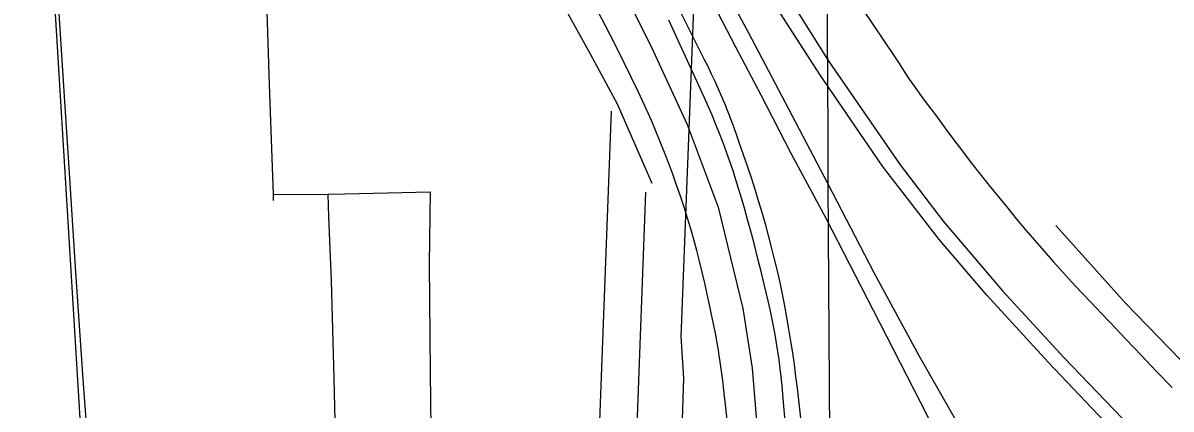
# Model space of a CAD drawing. Extents: x 3477039 to 3515015, y 546746 to 572297.
# Drawn here: x 3490264 to 3492421, y 558751 to 559476 of the extents above; entities that cross this region are included whole.
import ezdxf

# ---------------------------------------------------------------- set-up
doc = ezdxf.new("R2010")
doc.units = 0
for name, color, linetype in [('V-DTCH-CNTR', 7, 'Continuous'), ('V-GRID-MAJR', 7, 'Continuous'), ('V-ROAD-CNTR', 7, 'Continuous'), ('V-TOPO-SHOR', 7, 'Continuous')]:
    doc.layers.add(name, color=color, linetype=linetype)

msp = doc.modelspace()

# ---------------------------------------------------------------- linework, layer by layer
at = {"layer": 'V-DTCH-CNTR'}
for points in [[(3491446.378, 559174.743), (3491381.532, 559323.491), (3491330.287, 559417.853), (3491250.233, 559562.628), (3491169.685, 559719.081), (3491081.049, 559887.269), (3490999.25, 560032.64), (3490967.535, 560086.738)], [(3490710.011, 560079.672), (3490710.568, 559997.949), (3490714.105, 559768.524), (3490721.132, 559537.323), (3490726.8170000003, 559360.998), (3490734.11, 559154.361), (3490734.524, 559142.632)], [(3490734.11, 559154.361), (3490837.804, 559154.9450000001), (3490868.795, 559155.1190000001), (3491029.382, 559159.211), (3491027.191, 559023.371), (3491029.202, 558820.455), (3491030.933, 558658.708), (3491039.411, 558376.934), (3491042.651, 558181.066), (3491043.163, 558154.053)], [(3490870.173, 558134.113), (3490866.818, 558314.692), (3490854.6040000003, 558568.85), (3490848.7490000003, 558808.26), (3490843.6550000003, 558992.381), (3490838.673, 559112.394), (3490837.804, 559154.9450000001)], [(3492205.041, 559095.877), (3492335.869, 558950.139), (3492480.102, 558801.38), (3492626.708, 558657.859), (3492812.644, 558466.178), (3492963.213, 558306.282), (3493097.67, 558177.4450000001), (3493171.84, 558104.509), (3493194.268, 558082.803)]]:
    msp.add_lwpolyline(points, dxfattribs=at)
at = {"layer": 'V-GRID-MAJR'}
msp.add_spline([(3491798.96074522, 555464.6622092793), (3491782.883, 558228.111), (3491747.6210000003, 564289.072), (3491712.358, 570350.049), (3491712.34, 570353.116)], degree=3, dxfattribs=at)
at = {"layer": 'V-ROAD-CNTR'}
for points in [[(3492023.836, 558718.547), (3491948.3340000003, 558850.909), (3491863.596, 559006.879), (3491776.591, 559174.632), (3491702.91, 559314.044), (3491628.076, 559456.992), (3491553.806, 559596.408), (3491488.835, 559720.455), (3491414.576, 559861.636), (3491340.3340000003, 560005.17), (3491270.708, 560136.314), (3491194.74, 560284.569), (3491121.614, 560419.855), (3491052.007, 560553.352), (3490978.332, 560693.939), (3490909.9080000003, 560828.605), (3490832.174, 560976.872), (3490756.173, 561121.009), (3490687.143, 561253.324), (3490603.007, 561411.053), (3490541.588, 561538.0160000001), (3490454.548, 561701.062), (3490403.313, 561794.539)], [(3490370.721, 561774.415), (3490441.539, 561645.026), (3490522.201, 561494.973), (3490608.6350000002, 561329.577), (3490703.2120000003, 561151.7660000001), (3490782.6720000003, 560998.188), (3490874.33, 560823.34), (3490957.8740000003, 560665.028), (3491047.2060000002, 560493.727), (3491123.75, 560343.703), (3491219.4960000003, 560164.703), (3491296.077, 560019.387), (3491387.7290000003, 559843.9500000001), (3491460.816, 559703.367), (3491543.197, 559546.828), (3491602.9390000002, 559431.644), (3491650.5100000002, 559341.2660000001), (3491706.769, 559231.993), (3491772.929, 559109.701), (3491861.659, 558936.638), (3491949.809, 558764.758), (3492020.549, 558625.3690000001), (3492065.537, 558536.228)], [(3490689.648, 561462.068), (3490739.873, 561351.97), (3490849.156, 561136.397), (3490953.907, 560941.983), (3491081.166, 560697.525), (3491178.35, 560511.383), (3491273.811, 560330.532), (3491405.682, 560074.892), (3491513.847, 559866.3690000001), (3491678.8030000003, 559562.954), (3491777.375, 559405.553), (3491912.627, 559209.735), (3491993.396, 559104.101), (3492104.486, 558973.011), (3492220.311, 558847.1630000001), (3492344.909, 558717.732)], [(3492343.418, 558677.966), (3492190.306, 558839.295), (3492075.069, 558965.138), (3491985.489, 559069.664), (3491879.1410000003, 559207.175), (3491761.315, 559379.3910000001), (3491674.889, 559513.232), (3491592.677, 559661.125), (3491513.401, 559809.58), (3491453.806, 559922.0970000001), (3491371.6520000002, 560078.204), (3491284.895, 560246.078), (3491199.252, 560406.318), (3491109.035, 560582.436), (3491014.16, 560763.28), (3490927.974, 560929.392), (3490822.117, 561132.617), (3490735.91, 561295.7930000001), (3490679.764, 561398.8960000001), (3490655.856, 561444.193)], [(3490282.563, 560851.291), (3490286.95, 560776.807), (3490288.525, 560613.858), (3490280.515, 560482.672), (3490279.9, 560381.873), (3490289.54, 560207.105), (3490291.13, 560143.789), (3490291.1580000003, 560143.242), (3490298.259, 560004.218), (3490313.869, 559740.294), (3490326.9960000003, 559563.142), (3490340.8510000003, 559348.473), (3490352.2600000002, 559174.856)], [(3491542.676876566, 559911.0231515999), (3491524.04491383, 559503.76396612), (3491500.1239616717, 558887.0711995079), (3491505.1399516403, 558808.7683561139), (3491488.8899841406, 558304.8083640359), (3491490.096981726, 558235.853501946), (3491485.9809899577, 558114.0067456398)], [(3491468.791, 559558.827), (3491536.617, 559422.991), (3491543.77, 559409.096), (3491550.742, 559395.108), (3491557.5270000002, 559381.028), (3491564.123, 559366.86), (3491570.534, 559352.606), (3491576.753, 559338.27), (3491582.785, 559323.85), (3491588.626, 559309.354), (3491594.274, 559294.78), (3491599.728, 559280.133), (3491604.987, 559265.416), (3491610.054, 559250.632), (3491617.642, 559229.165), (3491625.008, 559207.62), (3491632.154, 559185.9990000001), (3491639.076, 559164.306), (3491645.773, 559142.544), (3491652.247, 559120.715), (3491658.4930000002, 559098.818), (3491664.5160000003, 559076.859), (3491670.31, 559054.839), (3491675.879, 559032.759), (3491681.218, 559010.625), (3491685.9960000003, 558988.7660000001), (3491690.546, 558966.861), (3491694.8680000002, 558944.908), (3491698.9620000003, 558922.911), (3491702.826, 558900.872), (3491706.4590000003, 558878.797), (3491709.865, 558856.682), (3491713.04, 558834.535), (3491715.985, 558812.356), (3491718.696, 558790.145), (3491721.1780000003, 558767.91), (3491736.637, 558631.876)], [(3491595.077, 558664.984), (3491581.275, 558786.297), (3491579.123, 558804.231), (3491576.755, 558822.143), (3491574.177, 558840.022), (3491571.816, 558855.101), (3491571.381, 558857.87), (3491568.375, 558875.684), (3491565.1580000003, 558893.46), (3491561.727, 558911.196), (3491558.0840000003, 558928.8910000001), (3491554.232, 558946.541), (3491549.822, 558967.129), (3491545.204, 558987.671), (3491540.375, 559008.165), (3491535.335, 559028.608), (3491530.086, 559048.998), (3491524.628, 559069.332), (3491518.963, 559089.612), (3491513.0870000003, 559109.832), (3491506.409, 559130.535), (3491499.505, 559151.164), (3491492.38, 559171.718), (3491485.036, 559192.196), (3491477.47, 559212.5920000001), (3491469.686, 559232.906), (3491461.684, 559253.136), (3491453.466, 559273.278), (3491445.0300000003, 559293.33), (3491432.56, 559320.569), (3491419.86, 559347.701), (3491406.935, 559374.724), (3491393.7830000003, 559401.6410000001), (3491380.4080000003, 559428.443), (3491366.809, 559455.133), (3491335.986, 559514.3960000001)], [(3491841.2770000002, 559503.345), (3491901.5870000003, 559413.214)], [(3491697.5300000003, 558714.39), (3491693.367, 558763.216), (3491692.0500000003, 558779.26), (3491690.532, 558795.2880000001), (3491688.8140000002, 558811.2930000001), (3491686.895, 558827.277), (3491684.7770000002, 558843.235), (3491682.4590000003, 558859.167), (3491679.9420000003, 558875.0650000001), (3491677.2260000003, 558890.933), (3491674.312, 558906.7660000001), (3491671.201, 558922.561), (3491667.8910000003, 558938.316), (3491664.383, 558954.026), (3491660.68, 558969.693), (3491656.7830000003, 558985.313), (3491651.088, 559009.238), (3491645.191, 559033.1140000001), (3491639.097, 559056.938), (3491632.801, 559080.713), (3491626.311, 559104.433), (3491619.6180000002, 559128.098), (3491612.731, 559151.707), (3491605.645, 559175.257), (3491598.364, 559198.748), (3491592.339, 559216.297), (3491586.094, 559233.768), (3491579.633, 559251.16), (3491572.954, 559268.4720000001), (3491566.059, 559285.6950000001), (3491558.948, 559302.833), (3491551.6240000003, 559319.883), (3491544.088, 559336.836), (3491477.505, 559481.488)], [(3491901.5870000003, 559413.214), (3491910.522, 559399.859), (3491919.9080000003, 559385.337)], [(3491919.9080000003, 559385.337), (3491929.497, 559370.948), (3491939.284, 559356.691), (3491949.27, 559342.5750000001), (3491959.451, 559328.5970000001), (3491969.826, 559314.765), (3491980.392, 559301.076), (3491996.538, 559279.013), (3492012.863, 559257.077), (3492029.361, 559235.272), (3492046.032, 559213.602), (3492062.875, 559192.063), (3492079.89, 559170.659), (3492097.074, 559149.393), (3492114.427, 559128.264), (3492131.165, 559107.995), (3492148.072, 559087.8690000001), (3492165.144, 559067.88), (3492182.382, 559048.037), (3492199.784, 559028.338), (3492217.347, 559008.781), (3492235.075, 558989.372), (3492252.9620000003, 558970.113), (3492271.009, 558951.001), (3492289.214, 558932.0430000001), (3492307.576, 558913.234), (3492336.352, 558882.604), (3492365.278, 558852.12), (3492394.3540000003, 558821.774), (3492423.579, 558791.575)], [(3490352.2600000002, 559174.856), (3490362.691, 559008.421), (3490377.463, 558798.1730000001), (3490390.161, 558622.9670000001), (3490403.839, 558422.65), (3490418.022, 558211.825), (3490425.468888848, 558119.3753195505)]]:
    msp.add_lwpolyline(points, dxfattribs=at)
at = {"layer": 'V-TOPO-SHOR'}
for p, q in [((3490264.1122670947, 560480.3216088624), (3490408.5594391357, 558118.6103459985)), ((3491434.1343606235, 559158.6299846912), (3491376.3554918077, 557613.0452438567))]:
    msp.add_line(p, q, dxfattribs=at)
for points in [[(3490299.995, 560882.261), (3490452.639, 560846.419), (3490539.544, 560828.1240000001), (3490587.066, 560812.479), (3490625.128, 560790.435), (3490667.839, 560760.708), (3490706.411, 560728.073), (3490747.268, 560686.599), (3490771.183, 560659.955), (3490789.224, 560634.531), (3490821.207, 560586.0650000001), (3490869.376, 560499.84), (3490925.02, 560390.62), (3491014.969, 560228.804), (3491093.37, 560095.888), (3491161.261, 559973.051), (3491270.336, 559773.451), (3491349.202, 559624.066), (3491448.274, 559423.954), (3491511.934, 559285.857), (3491570.171, 559130.156), (3491616.974, 558939.844), (3491634.37, 558827.9720000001), (3491646.752, 558674.968)], [(3491369.1331332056, 559310.299515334), (3491296.909547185, 557381.9297685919), (3491289.6871885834, 556703.0280600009), (3491159.6847337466, 556703.0280600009), (3491145.2400165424, 555894.1238965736)]]:
    msp.add_lwpolyline(points, dxfattribs=at)

doc.saveas('drawing.dxf')
